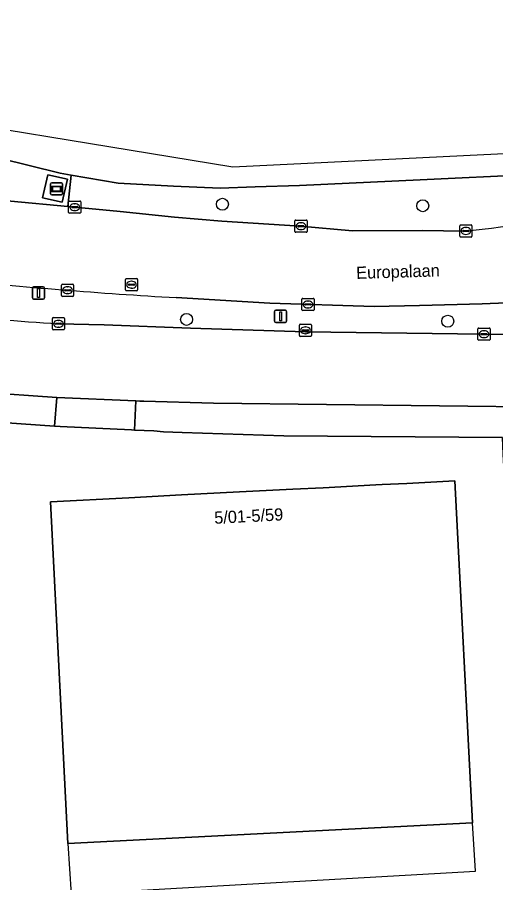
# Model space of a CAD drawing. Extents: x 160023 to 161302, y 384750 to 385707.
# Drawn here: x 160735.8 to 160775, y 385266.1 to 385336.9 of the extents above; entities that cross this region are included whole.
import ezdxf

# ---------------------------------------------------------------- set-up
doc = ezdxf.new("R2010")
doc.units = 0
for name, color, linetype in [('IMGEO_Berm_groen', 7, 'Continuous'), ('IMGEO_Boom', 7, 'Continuous'), ('IMGEO_Erf', 7, 'Continuous'), ('IMGEO_Kolk', 7, 'Continuous'), ('IMGEO_Lichtmast', 7, 'Continuous'), ('IMGEO_Openbare_ruimte_label', 7, 'Continuous'), ('IMGEO_Pand', 7, 'Continuous'), ('IMGEO_Pand_nummerreeks', 7, 'Continuous'), ('IMGEO_Pand_overbouw', 7, 'Continuous'), ('IMGEO_Reclamebord', 7, 'Continuous'), ('IMGEO_Rijbaan_lokaal_gesloten', 7, 'Continuous'), ('IMGEO_Rijbaan_lokaal_open', 7, 'Continuous'), ('IMGEO_Rioolput', 7, 'Continuous'), ('IMGEO_Voetpad_open', 7, 'Continuous')]:
    doc.layers.add(name, color=color, linetype=linetype)

msp = doc.modelspace()

# ---------------------------------------------------------------- linework, layer by layer
at = {"layer": 'IMGEO_Berm_groen'}
for points in [[(160713.553, 385330.408), (160698.94, 385334), (160687.209, 385336.854), (160687.086, 385336.886), (160683.832, 385331.463), (160688.898, 385330.361), (160693.856, 385329.25), (160699.207, 385328.141), (160704.164, 385327.132), (160711.981, 385325.582), (160716.963, 385324.611), (160724.741, 385323.277), (160730.313, 385322.54), (160735.298, 385321.855), (160739.98, 385321.407), (160740.237, 385323.978), (160739.347, 385324.128), (160727.055, 385327.17)], [(160738.319, 385324.009), (160739.929, 385323.657), (160739.513, 385321.756), (160737.903, 385322.108)]]:
    msp.add_lwpolyline(points, close=True, dxfattribs=at)
for points in [[(160788.302, 385322.314), (160788.219, 385324.587), (160777.972, 385324.021), (160768.782, 385323.578), (160758.913, 385323.132), (160755.288, 385323.018), (160752.42, 385322.897), (160748.623, 385323.061), (160744.096, 385323.326), (160740.237, 385323.978), (160739.98, 385321.407), (160744.243, 385320.999), (160748.681, 385320.526), (160752.559, 385320.21), (160758.985, 385319.804), (160763.262, 385319.431), (160769.006, 385319.442), (160772.383, 385319.395)], [(160779.827, 385313.686), (160773.872, 385313.446), (160768.747, 385313.307), (160765.031, 385313.233), (160756.479, 385313.49), (160748.834, 385313.956)], [(160739.196, 385311.815), (160742.942, 385311.716), (160750, 385311.444), (160759.401, 385311.147), (160778.052, 385310.916)]]:
    msp.add_lwpolyline(points, dxfattribs=at)
for centre, radius, start, end in [((160766.871, 385380.598), 61.45, 275.14589, 286.29564), ((160771.538, 385713.458), 400.147, 264.06812, 266.7474), ((160750.502, 385491.237), 179.778, 260.1672, 266.39427)]:
    msp.add_arc(centre, radius, start, end, dxfattribs=at)
at = {"layer": 'IMGEO_Boom'}
for centre in [(160752.61, 385321.591), (160769.001, 385321.47), (160749.681, 385312.174), (160771.049, 385312.025)]:
    msp.add_circle(centre, 0.489, dxfattribs=at)
at = {"layer": 'IMGEO_Erf'}
msp.add_lwpolyline([(160756.138, 385255.244), (160756.767, 385255.236), (160771.514, 385255.511), (160777.756, 385256.131), (160777.283, 385264.215), (160776.673, 385274.646), (160775.921, 385294.71), (160775.585, 385301.152), (160775.514, 385302.52), (160757.632, 385302.652), (160749.323, 385302.929), (160747.799, 385302.969), (160747.005, 385303.048), (160745.43, 385303.122), (160745.185, 385303.134), (160739.351, 385303.41), (160738.877, 385303.432), (160734.596, 385303.746)], dxfattribs=at)
msp.add_lwpolyline([(160739.977, 385269.29), (160738.538, 385297.257), (160744.954, 385297.588), (160749.255, 385297.809), (160754.002, 385298.054), (160758.361, 385298.279), (160760.842, 385298.407), (160765.173, 385298.63), (160765.684, 385298.656), (160767.699, 385298.76), (160771.627, 385298.963), (160773.064, 385270.991)], close=True, dxfattribs=at)
at = {"layer": 'IMGEO_Kolk'}
for p, q in [((160740.032, 385320.93), (160740.032, 385321.782)), ((160740.107, 385321.856), (160740.959, 385321.856)), ((160740.291, 385321.35), (160740.291, 385321.362)), ((160740.334, 385321.399), (160740.732, 385321.399)), ((160740.52, 385321.636), (160740.545, 385321.636)), ((160740.775, 385321.362), (160740.775, 385321.35)), ((160741.033, 385321.782), (160741.033, 385320.93)), ((160740.959, 385320.856), (160740.107, 385320.856)), ((160740.729, 385321.313), (160740.331, 385321.313)), ((160740.543, 385321.076), (160740.518, 385321.076)), ((160758.537, 385319.374), (160758.537, 385320.226)), ((160758.612, 385320.3), (160759.464, 385320.3)), ((160759.025, 385320.08), (160759.05, 385320.08)), ((160759.538, 385320.226), (160759.538, 385319.374)), ((160772.102, 385319.909), (160772.954, 385319.909)), ((160759.464, 385319.3), (160758.612, 385319.3)), ((160758.796, 385319.794), (160758.796, 385319.806)), ((160759.234, 385319.757), (160758.836, 385319.757)), ((160758.839, 385319.843), (160759.237, 385319.843)), ((160759.048, 385319.52), (160759.023, 385319.52)), ((160759.28, 385319.806), (160759.28, 385319.794)), ((160772.027, 385318.983), (160772.027, 385319.835)), ((160772.286, 385319.403), (160772.286, 385319.415)), ((160772.724, 385319.366), (160772.326, 385319.366)), ((160772.329, 385319.452), (160772.727, 385319.452)), ((160772.515, 385319.689), (160772.54, 385319.689)), ((160772.77, 385319.415), (160772.77, 385319.403)), ((160773.028, 385319.835), (160773.028, 385318.983)), ((160772.954, 385318.909), (160772.102, 385318.909)), ((160772.538, 385319.129), (160772.513, 385319.129)), ((160739.442, 385314.133), (160739.442, 385314.985)), ((160739.517, 385315.059), (160740.369, 385315.059)), ((160740.443, 385314.985), (160740.443, 385314.133)), ((160739.701, 385314.553), (160739.701, 385314.565)), ((160740.139, 385314.516), (160739.741, 385314.516)), ((160739.744, 385314.602), (160740.142, 385314.602)), ((160739.953, 385314.279), (160739.928, 385314.279)), ((160739.93, 385314.839), (160739.955, 385314.839)), ((160740.185, 385314.565), (160740.185, 385314.553)), ((160740.369, 385314.059), (160739.517, 385314.059)), ((160759.109, 385312.969), (160759.109, 385313.821)), ((160759.184, 385313.895), (160760.036, 385313.895)), ((160759.597, 385313.675), (160759.622, 385313.675)), ((160760.11, 385313.821), (160760.11, 385312.969)), ((160760.036, 385312.895), (160759.184, 385312.895)), ((160759.368, 385313.389), (160759.368, 385313.401)), ((160759.806, 385313.352), (160759.408, 385313.352)), ((160759.411, 385313.438), (160759.809, 385313.438)), ((160759.62, 385313.115), (160759.595, 385313.115)), ((160759.852, 385313.401), (160759.852, 385313.389)), ((160738.699, 385311.39), (160738.699, 385312.242)), ((160738.774, 385312.316), (160739.626, 385312.316)), ((160739.7, 385312.242), (160739.7, 385311.39)), ((160738.958, 385311.81), (160738.958, 385311.822)), ((160739.396, 385311.773), (160738.998, 385311.773)), ((160739.001, 385311.859), (160739.399, 385311.859)), ((160739.21, 385311.536), (160739.185, 385311.536)), ((160739.187, 385312.096), (160739.212, 385312.096)), ((160739.442, 385311.822), (160739.442, 385311.81)), ((160758.906, 385310.854), (160758.906, 385311.706)), ((160758.981, 385311.78), (160759.833, 385311.78)), ((160759.394, 385311.56), (160759.419, 385311.56)), ((160759.907, 385311.706), (160759.907, 385310.854)), ((160773.586, 385311.467), (160774.438, 385311.467)), ((160739.626, 385311.316), (160738.774, 385311.316)), ((160759.833, 385310.78), (160758.981, 385310.78)), ((160759.165, 385311.274), (160759.165, 385311.286)), ((160759.603, 385311.237), (160759.205, 385311.237)), ((160759.208, 385311.323), (160759.606, 385311.323)), ((160759.417, 385311), (160759.392, 385311)), ((160759.649, 385311.286), (160759.649, 385311.274)), ((160773.511, 385310.541), (160773.511, 385311.393)), ((160773.77, 385310.961), (160773.77, 385310.973)), ((160774.208, 385310.924), (160773.81, 385310.924)), ((160773.813, 385311.01), (160774.211, 385311.01)), ((160773.999, 385311.247), (160774.024, 385311.247)), ((160774.254, 385310.973), (160774.254, 385310.961)), ((160774.512, 385311.393), (160774.512, 385310.541)), ((160774.438, 385310.467), (160773.586, 385310.467)), ((160774.022, 385310.687), (160773.997, 385310.687))]:
    msp.add_line(p, q, dxfattribs=at)
for points in [[(160740.032, 385320.93), (160740.032, 385321.782)], [(160740.107, 385321.856), (160740.959, 385321.856)], [(160741.033, 385321.782), (160741.033, 385320.93)], [(160740.959, 385320.856), (160740.107, 385320.856)], [(160758.537, 385319.374), (160758.537, 385320.226)], [(160758.612, 385320.3), (160759.464, 385320.3)], [(160759.538, 385320.226), (160759.538, 385319.374)], [(160772.102, 385319.909), (160772.954, 385319.909)], [(160759.464, 385319.3), (160758.612, 385319.3)], [(160772.027, 385318.983), (160772.027, 385319.835)], [(160773.028, 385319.835), (160773.028, 385318.983)], [(160772.954, 385318.909), (160772.102, 385318.909)], [(160739.442, 385314.133), (160739.442, 385314.985)], [(160739.517, 385315.059), (160740.369, 385315.059)], [(160740.443, 385314.985), (160740.443, 385314.133)], [(160740.369, 385314.059), (160739.517, 385314.059)], [(160759.109, 385312.969), (160759.109, 385313.821)], [(160759.184, 385313.895), (160760.036, 385313.895)], [(160760.11, 385313.821), (160760.11, 385312.969)], [(160760.036, 385312.895), (160759.184, 385312.895)], [(160738.699, 385311.39), (160738.699, 385312.242)], [(160738.774, 385312.316), (160739.626, 385312.316)], [(160739.7, 385312.242), (160739.7, 385311.39)], [(160758.906, 385310.854), (160758.906, 385311.706)], [(160758.981, 385311.78), (160759.833, 385311.78)], [(160759.907, 385311.706), (160759.907, 385310.854)], [(160773.586, 385311.467), (160774.438, 385311.467)], [(160739.626, 385311.316), (160738.774, 385311.316)], [(160759.833, 385310.78), (160758.981, 385310.78)], [(160773.511, 385310.541), (160773.511, 385311.393)], [(160774.512, 385311.393), (160774.512, 385310.541)], [(160774.438, 385310.467), (160773.586, 385310.467)]]:
    msp.add_lwpolyline(points, dxfattribs=at)
for centre, radius, start, end in [((160740.109, 385321.78), 0.0765, 91.55205, 178.44795), ((160740.109, 385321.78), 0.0765, 91.55205, 178.44795), ((160740.331, 385321.359), 0.0403, 85.87752, 175.75265), ((160740.328, 385321.349), 0.0366, 178.93798, 274.71019), ((160740.732, 385321.356), 0.043, 264.86636, 352.45326), ((160740.736, 385321.361), 0.0386, 1.73085, 96.63898), ((160740.957, 385321.78), 0.0765, 1.55205, 88.44795), ((160740.957, 385321.78), 0.0765, 1.55205, 88.44795), ((160740.109, 385320.932), 0.0765, 181.55205, 268.44795), ((160740.109, 385320.932), 0.0765, 181.55205, 268.44795), ((160740.957, 385320.932), 0.0765, 271.55205, 358.44795), ((160740.957, 385320.932), 0.0765, 271.55205, 358.44795), ((160758.614, 385320.224), 0.0765, 91.55205, 178.44795), ((160758.614, 385320.224), 0.0765, 91.55205, 178.44795), ((160759.462, 385320.224), 0.0765, 1.55205, 88.44795), ((160759.462, 385320.224), 0.0765, 1.55205, 88.44795), ((160772.104, 385319.833), 0.0765, 91.55205, 178.44795), ((160772.104, 385319.833), 0.0765, 91.55205, 178.44795), ((160772.952, 385319.833), 0.0765, 1.55205, 88.44795), ((160772.952, 385319.833), 0.0765, 1.55205, 88.44795), ((160758.614, 385319.376), 0.0765, 181.55205, 268.44795), ((160758.614, 385319.376), 0.0765, 181.55205, 268.44795), ((160758.836, 385319.803), 0.0403, 85.87752, 175.75265), ((160758.833, 385319.793), 0.0366, 178.93798, 274.71019), ((160759.237, 385319.8), 0.043, 264.86636, 352.45326), ((160759.241, 385319.805), 0.0386, 1.73085, 96.63898), ((160759.462, 385319.376), 0.0765, 271.55205, 358.44795), ((160759.462, 385319.376), 0.0765, 271.55205, 358.44795), ((160772.326, 385319.412), 0.0403, 85.87752, 175.75265), ((160772.323, 385319.402), 0.0366, 178.93798, 274.71019), ((160772.727, 385319.409), 0.043, 264.86636, 352.45326), ((160772.731, 385319.414), 0.0386, 1.73085, 96.63898), ((160772.104, 385318.985), 0.0765, 181.55205, 268.44795), ((160772.104, 385318.985), 0.0765, 181.55205, 268.44795), ((160772.952, 385318.985), 0.0765, 271.55205, 358.44795), ((160772.952, 385318.985), 0.0765, 271.55205, 358.44795), ((160739.519, 385314.983), 0.0765, 91.55205, 178.44795), ((160739.519, 385314.983), 0.0765, 91.55205, 178.44795), ((160740.367, 385314.983), 0.0765, 1.55205, 88.44795), ((160740.367, 385314.983), 0.0765, 1.55205, 88.44795), ((160739.741, 385314.562), 0.0403, 85.87752, 175.75265), ((160739.738, 385314.552), 0.0366, 178.93798, 274.71019), ((160740.142, 385314.559), 0.043, 264.86636, 352.45326), ((160740.146, 385314.564), 0.0386, 1.73085, 96.63898), ((160739.519, 385314.135), 0.0765, 181.55205, 268.44795), ((160739.519, 385314.135), 0.0765, 181.55205, 268.44795), ((160740.367, 385314.135), 0.0765, 271.55205, 358.44795), ((160740.367, 385314.135), 0.0765, 271.55205, 358.44795), ((160759.186, 385313.819), 0.0765, 91.55205, 178.44795), ((160759.186, 385313.819), 0.0765, 91.55205, 178.44795), ((160760.034, 385313.819), 0.0765, 1.55205, 88.44795), ((160760.034, 385313.819), 0.0765, 1.55205, 88.44795), ((160759.186, 385312.971), 0.0765, 181.55205, 268.44795), ((160759.186, 385312.971), 0.0765, 181.55205, 268.44795), ((160759.408, 385313.398), 0.0403, 85.87752, 175.75265), ((160759.405, 385313.388), 0.0366, 178.93798, 274.71019), ((160759.809, 385313.395), 0.043, 264.86636, 352.45326), ((160759.813, 385313.4), 0.0386, 1.73085, 96.63898), ((160760.034, 385312.971), 0.0765, 271.55205, 358.44795), ((160760.034, 385312.971), 0.0765, 271.55205, 358.44795), ((160738.776, 385312.24), 0.0765, 91.55205, 178.44795), ((160738.776, 385312.24), 0.0765, 91.55205, 178.44795), ((160739.624, 385312.24), 0.0765, 1.55205, 88.44795), ((160739.624, 385312.24), 0.0765, 1.55205, 88.44795), ((160738.998, 385311.819), 0.0403, 85.87752, 175.75265), ((160738.995, 385311.809), 0.0366, 178.93798, 274.71019), ((160739.399, 385311.816), 0.043, 264.86636, 352.45326), ((160739.403, 385311.821), 0.0386, 1.73085, 96.63898), ((160758.983, 385311.704), 0.0765, 91.55205, 178.44795), ((160758.983, 385311.704), 0.0765, 91.55205, 178.44795), ((160759.831, 385311.704), 0.0765, 1.55205, 88.44795), ((160759.831, 385311.704), 0.0765, 1.55205, 88.44795), ((160773.588, 385311.391), 0.0765, 91.55205, 178.44795), ((160773.588, 385311.391), 0.0765, 91.55205, 178.44795), ((160774.436, 385311.391), 0.0765, 1.55205, 88.44795), ((160774.436, 385311.391), 0.0765, 1.55205, 88.44795), ((160738.776, 385311.392), 0.0765, 181.55205, 268.44795), ((160738.776, 385311.392), 0.0765, 181.55205, 268.44795), ((160739.624, 385311.392), 0.0765, 271.55205, 358.44795), ((160739.624, 385311.392), 0.0765, 271.55205, 358.44795), ((160758.983, 385310.856), 0.0765, 181.55205, 268.44795), ((160758.983, 385310.856), 0.0765, 181.55205, 268.44795), ((160759.205, 385311.283), 0.0403, 85.87752, 175.75265), ((160759.202, 385311.273), 0.0366, 178.93798, 274.71019), ((160759.606, 385311.28), 0.043, 264.86636, 352.45326), ((160759.61, 385311.285), 0.0386, 1.73085, 96.63898), ((160759.831, 385310.856), 0.0765, 271.55205, 358.44795), ((160759.831, 385310.856), 0.0765, 271.55205, 358.44795), ((160773.81, 385310.97), 0.0403, 85.87752, 175.75265), ((160773.807, 385310.96), 0.0366, 178.93798, 274.71019), ((160774.211, 385310.967), 0.043, 264.86636, 352.45326), ((160774.215, 385310.972), 0.0386, 1.73085, 96.63898), ((160773.588, 385310.543), 0.0765, 181.55205, 268.44795), ((160773.588, 385310.543), 0.0765, 181.55205, 268.44795), ((160774.436, 385310.543), 0.0765, 271.55205, 358.44795), ((160774.436, 385310.543), 0.0765, 271.55205, 358.44795)]:
    msp.add_arc(centre, radius, start, end, dxfattribs=at)
for centre, major_axis, ratio, start_param, end_param in [((160740.519, 385321.356), (-0.387, 0.002), 0.722429, 4.712389, 7.853982), ((160740.544, 385321.356), (-0.39, 0.002), 0.717154, 1.570796, 4.712389), ((160759.024, 385319.8), (-0.387, 0.002), 0.722429, 4.712389, 7.853982), ((160759.049, 385319.8), (-0.39, 0.002), 0.717154, 1.570796, 4.712389), ((160772.514, 385319.409), (-0.387, 0.002), 0.722429, 4.712389, 7.853982), ((160772.539, 385319.409), (-0.39, 0.002), 0.717154, 1.570796, 4.712389), ((160739.929, 385314.559), (-0.387, 0.002), 0.722429, 4.712389, 7.853982), ((160739.954, 385314.559), (-0.39, 0.002), 0.717154, 1.570796, 4.712389), ((160759.596, 385313.395), (-0.387, 0.002), 0.722429, 4.712389, 7.853982), ((160759.621, 385313.395), (-0.39, 0.002), 0.717154, 1.570796, 4.712389), ((160739.186, 385311.816), (-0.387, 0.002), 0.722429, 4.712389, 7.853982), ((160739.211, 385311.816), (-0.39, 0.002), 0.717154, 1.570796, 4.712389), ((160759.393, 385311.28), (-0.387, 0.002), 0.722429, 4.712389, 7.853982), ((160759.418, 385311.28), (-0.39, 0.002), 0.717154, 1.570796, 4.712389), ((160773.998, 385310.967), (-0.387, 0.002), 0.722429, 4.712389, 7.853982), ((160774.023, 385310.967), (-0.39, 0.002), 0.717154, 1.570796, 4.712389)]:
    msp.add_ellipse(centre, major_axis=major_axis, ratio=ratio, start_param=start_param, end_param=end_param, dxfattribs=at)
at = {"layer": 'IMGEO_Lichtmast'}
for p, q in [((160737.07, 385313.936), (160737.07, 385314.736)), ((160737.07, 385314.736), (160737.07, 385313.936)), ((160737.17, 385314.836), (160737.96, 385314.836)), ((160737.96, 385314.836), (160737.17, 385314.836)), ((160738.06, 385314.736), (160738.06, 385313.936)), ((160738.06, 385313.936), (160738.06, 385314.736)), ((160737.96, 385313.836), (160737.17, 385313.836)), ((160737.17, 385313.836), (160737.96, 385313.836)), ((160756.976, 385312.918), (160757.766, 385312.918)), ((160757.766, 385312.918), (160756.976, 385312.918)), ((160756.876, 385312.018), (160756.876, 385312.818)), ((160756.876, 385312.818), (160756.876, 385312.018)), ((160757.866, 385312.818), (160757.866, 385312.018)), ((160757.866, 385312.018), (160757.866, 385312.818)), ((160757.766, 385311.918), (160756.976, 385311.918)), ((160756.976, 385311.918), (160757.766, 385311.918))]:
    msp.add_line(p, q, dxfattribs=at)
for points in [[(160737.49, 385314.711), (160737.64, 385314.711), (160737.64, 385313.961), (160737.49, 385313.961), (160737.49, 385314.711)], [(160757.296, 385312.793), (160757.446, 385312.793), (160757.446, 385312.043), (160757.296, 385312.043), (160757.296, 385312.793)]]:
    msp.add_lwpolyline(points, dxfattribs=at)
for centre, start, end in [((160737.17, 385314.736), 90, 180), ((160737.17, 385314.736), 90, 180), ((160737.96, 385314.736), 0, 90), ((160737.96, 385314.736), 360, 90), ((160737.17, 385313.936), 180, 270), ((160737.17, 385313.936), 180, 270), ((160737.96, 385313.936), 270, 0), ((160737.96, 385313.936), 270, 0), ((160756.976, 385312.818), 90, 180), ((160756.976, 385312.818), 90, 180), ((160757.766, 385312.818), 0, 90), ((160757.766, 385312.818), 360, 90), ((160756.976, 385312.018), 180, 270), ((160756.976, 385312.018), 180, 270), ((160757.766, 385312.018), 270, 0), ((160757.766, 385312.018), 270, 0)]:
    msp.add_arc(centre, 0.1, start, end, dxfattribs=at)
at = {"layer": 'IMGEO_Pand'}
msp.add_lwpolyline([(160739.977, 385269.29), (160773.064, 385270.991), (160771.627, 385298.963), (160767.699, 385298.76), (160765.684, 385298.656), (160765.173, 385298.63), (160760.842, 385298.407), (160758.361, 385298.279), (160754.002, 385298.054), (160749.255, 385297.809), (160744.954, 385297.588), (160738.538, 385297.257)], close=True, dxfattribs=at)
at = {"layer": 'IMGEO_Pand_overbouw'}
msp.add_lwpolyline([(160773.064, 385270.991), (160739.977, 385269.29), (160740.23, 385265.155), (160773.327, 385267.031)], close=True, dxfattribs=at)
at = {"layer": 'IMGEO_Reclamebord'}
for p, q in [((160738.545, 385322.45), (160738.545, 385323.25)), ((160738.545, 385323.25), (160738.545, 385322.45)), ((160738.645, 385323.35), (160739.435, 385323.35)), ((160739.435, 385323.35), (160738.645, 385323.35)), ((160739.535, 385323.25), (160739.535, 385322.45)), ((160739.535, 385322.45), (160739.535, 385323.25)), ((160739.435, 385322.35), (160738.645, 385322.35)), ((160738.645, 385322.35), (160739.435, 385322.35))]:
    msp.add_line(p, q, dxfattribs=at)
for points in [[(160738.646, 385323.082), (160739.434, 385323.082), (160739.434, 385322.618), (160738.646, 385322.618), (160738.646, 385323.082)], [(160738.711, 385323.017), (160738.711, 385322.683), (160739.369, 385322.683), (160739.369, 385323.017), (160738.711, 385323.017)]]:
    msp.add_lwpolyline(points, dxfattribs=at)
for centre, start, end in [((160738.645, 385323.25), 90, 180), ((160738.645, 385323.25), 90, 180), ((160739.435, 385323.25), 0, 90), ((160739.435, 385323.25), 360, 90), ((160738.645, 385322.45), 180, 270), ((160738.645, 385322.45), 180, 270), ((160739.435, 385322.45), 270, 0), ((160739.435, 385322.45), 270, 0)]:
    msp.add_arc(centre, 0.1, start, end, dxfattribs=at)
at = {"layer": 'IMGEO_Rijbaan_lokaal_gesloten'}
for points in [[(160752.559, 385320.21), (160748.681, 385320.526), (160744.243, 385320.999), (160739.98, 385321.407), (160735.298, 385321.855), (160730.313, 385322.54), (160724.741, 385323.277), (160716.963, 385324.611), (160711.981, 385325.582), (160704.164, 385327.132), (160699.207, 385328.141), (160693.856, 385329.25), (160688.898, 385330.361), (160683.832, 385331.463), (160680.256, 385324.336), (160681.218, 385324.088), (160691.685, 385321.66), (160700.898, 385319.814), (160701.754, 385319.652), (160711.014, 385318.002)], [(160828.397, 385328.305), (160753.472, 385324.638), (160721.519, 385329.871)], [(160727.055, 385327.17), (160739.347, 385324.128), (160740.237, 385323.978), (160744.096, 385323.326), (160748.623, 385323.061), (160752.42, 385322.897), (160755.288, 385323.018), (160758.913, 385323.132), (160768.782, 385323.578), (160777.972, 385324.021), (160788.219, 385324.587), (160788.55, 385324.605), (160788.838, 385324.621), (160799.956, 385325.131), (160814.739, 385325.835), (160820.562, 385326.114), (160824.75, 385326.315), (160825.535, 385326.352), (160828.494, 385326.494), (160828.396, 385328.281), (160828.397, 385328.305)], [(160772.383, 385319.395), (160769.006, 385319.442), (160763.262, 385319.431), (160758.985, 385319.804), (160752.559, 385320.21)], [(160748.834, 385313.956), (160756.479, 385313.49), (160765.031, 385313.233), (160768.747, 385313.307), (160773.872, 385313.446), (160779.827, 385313.686), (160793.665, 385314.247), (160793.772, 385314.252), (160793.879, 385314.255), (160820.963, 385315.346), (160821.202, 385315.356), (160825.238, 385315.525), (160826.159, 385315.563)]]:
    msp.add_lwpolyline(points, dxfattribs=at)
for centre, radius, start, end in [((160766.871, 385380.598), 61.45, 275.14589, 286.29564), ((160771.538, 385713.458), 400.147, 264.06812, 266.7474)]:
    msp.add_arc(centre, radius, start, end, dxfattribs=at)
at = {"layer": 'IMGEO_Rijbaan_lokaal_open'}
for points in [[(160718.413, 385308.232), (160726.817, 385306.953), (160732.852, 385306.219), (160739.07, 385305.796), (160745.527, 385305.516), (160745.869, 385305.491), (160746.194, 385305.481), (160751.892, 385305.332), (160779.604, 385304.986), (160782.994, 385307.613), (160789.25, 385312.583)], [(160778.052, 385310.916), (160759.401, 385311.147), (160750, 385311.444), (160742.942, 385311.716), (160739.196, 385311.815)]]:
    msp.add_lwpolyline(points, dxfattribs=at)
msp.add_arc((160750.502, 385491.237), 179.778, 260.1672, 266.39427, dxfattribs=at)
at = {"layer": 'IMGEO_Rioolput'}
for p, q in [((160744.675, 385314.586), (160744.675, 385315.438)), ((160744.75, 385315.512), (160745.602, 385315.512)), ((160744.934, 385315.006), (160744.934, 385315.018)), ((160745.372, 385314.969), (160744.974, 385314.969)), ((160744.977, 385315.055), (160745.375, 385315.055)), ((160745.163, 385315.292), (160745.188, 385315.292)), ((160745.418, 385315.018), (160745.418, 385315.006)), ((160745.676, 385315.438), (160745.676, 385314.586)), ((160745.602, 385314.512), (160744.75, 385314.512)), ((160745.186, 385314.732), (160745.161, 385314.732))]:
    msp.add_line(p, q, dxfattribs=at)
for points in [[(160744.675, 385314.586), (160744.675, 385315.438)], [(160744.75, 385315.512), (160745.602, 385315.512)], [(160745.676, 385315.438), (160745.676, 385314.586)], [(160745.602, 385314.512), (160744.75, 385314.512)]]:
    msp.add_lwpolyline(points, dxfattribs=at)
for centre, radius, start, end in [((160744.752, 385315.436), 0.0765, 91.55205, 178.44795), ((160744.752, 385315.436), 0.0765, 91.55205, 178.44795), ((160744.974, 385315.015), 0.0403, 85.87752, 175.75265), ((160744.971, 385315.005), 0.0366, 178.93798, 274.71019), ((160745.375, 385315.012), 0.043, 264.86636, 352.45326), ((160745.379, 385315.017), 0.0386, 1.73085, 96.63898), ((160745.6, 385315.436), 0.0765, 1.55205, 88.44795), ((160745.6, 385315.436), 0.0765, 1.55205, 88.44795), ((160744.752, 385314.588), 0.0765, 181.55205, 268.44795), ((160744.752, 385314.588), 0.0765, 181.55205, 268.44795), ((160745.6, 385314.588), 0.0765, 271.55205, 358.44795), ((160745.6, 385314.588), 0.0765, 271.55205, 358.44795)]:
    msp.add_arc(centre, radius, start, end, dxfattribs=at)
for centre, major_axis, ratio, start_param, end_param in [((160745.162, 385315.012), (-0.387, 0.002), 0.722429, 4.712389, 7.853982), ((160745.187, 385315.012), (-0.39, 0.002), 0.717154, 1.570796, 4.712389)]:
    msp.add_ellipse(centre, major_axis=major_axis, ratio=ratio, start_param=start_param, end_param=end_param, dxfattribs=at)
at = {"layer": 'IMGEO_Voetpad_open'}
for points in [[(160739.929, 385323.657), (160738.319, 385324.009), (160737.903, 385322.108), (160739.513, 385321.756)], [(160745.43, 385303.122), (160745.527, 385305.516), (160739.07, 385305.796), (160738.877, 385303.432), (160739.351, 385303.41), (160745.185, 385303.134)]]:
    msp.add_lwpolyline(points, close=True, dxfattribs=at)
for points in [[(160821.25, 385308.182), (160779.604, 385304.986), (160751.892, 385305.332), (160746.194, 385305.481), (160745.869, 385305.491), (160745.527, 385305.516), (160745.43, 385303.122), (160747.005, 385303.048), (160747.799, 385302.969), (160749.323, 385302.929), (160757.632, 385302.652), (160775.514, 385302.52), (160775.585, 385301.152), (160778.426, 385301.325), (160781.352, 385301.467), (160803.532, 385302.54), (160822.873, 385303.468), (160823.767, 385303.558), (160826.222, 385305.486)], [(160734.596, 385303.746), (160738.877, 385303.432), (160739.07, 385305.796), (160732.852, 385306.219), (160726.817, 385306.953), (160725.353, 385304.844)]]:
    msp.add_lwpolyline(points, dxfattribs=at)

# ---------------------------------------------------------------- texts
at = {"layer": 'IMGEO_Openbare_ruimte_label'}
msp.add_text('Europalaan', height=1, rotation=1.7756, dxfattribs=at).set_placement((160763.568, 385315.483))
at = {"layer": 'IMGEO_Pand_nummerreeks'}
msp.add_text('5/01-5/59', height=1, rotation=2.95136, dxfattribs=at).set_placement((160751.966, 385295.446))

doc.saveas('drawing.dxf')
